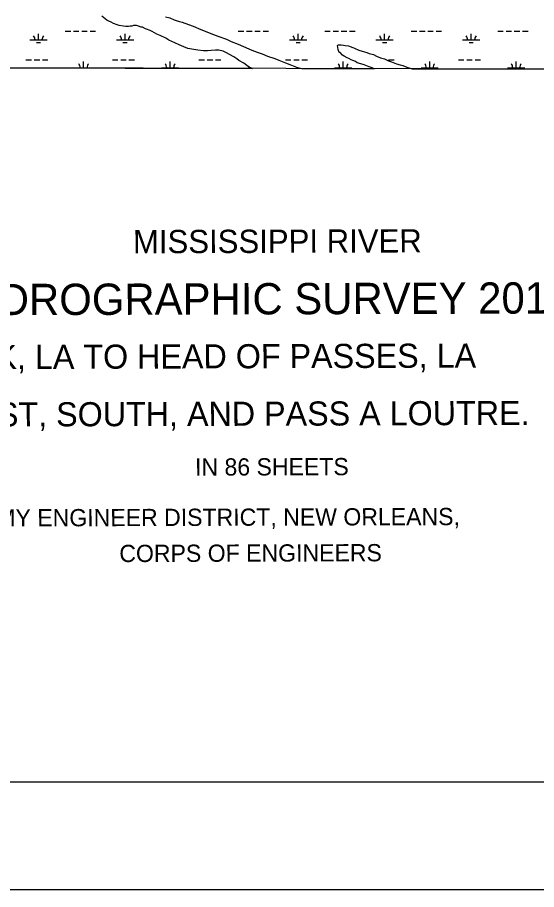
# Model space of a CAD drawing. Extents: x 3177185 to 3215018, y 812988 to 838321.
# Drawn here: x 3207904 to 3210916, y 813571 to 818631 of the extents above; entities that cross this region are included whole.
import ezdxf

# ---------------------------------------------------------------- set-up
doc = ezdxf.new("R2010")
doc.units = 0
for name, color, linetype in [('G-ANNO-NPLT', 7, 'Continuous'), ('V-ANNO-SYMB', 7, 'Continuous'), ('V-ANNO-TEXT', 7, 'Continuous'), ('V-GRID-FRAM', 7, 'Continuous'), ('V-SITE-VEGE', 7, 'Continuous'), ('V-WETL-SWMP', 7, 'Continuous')]:
    doc.layers.add(name, color=color, linetype=linetype)

msp = doc.modelspace()

# ---------------------------------------------------------------- linework, layer by layer
at = {"layer": 'G-ANNO-NPLT'}
msp.add_lwpolyline([(3177768, 813571), (3214434.6, 813571), (3214434.6, 837737.7), (3177768, 837737.7)], close=True, dxfattribs=at)
at = {"layer": 'V-ANNO-SYMB'}
msp.add_lwpolyline([(3180518.1, 814196), (3213601.3, 814196), (3213601.3, 837112.6), (3180518.1, 837112.6), (3180518.1, 814196)], dxfattribs=at)
at = {"layer": 'V-GRID-FRAM'}
msp.add_lwpolyline([(3181402.4, 836586.1), (3212801.6, 836513), (3212767.2, 818326.1), (3181352.2, 818399.3), (3181402.4, 836586.1)], dxfattribs=at)
at = {"layer": 'V-SITE-VEGE'}
for p, q in [((3208403.9, 818630.1), (3208393.7, 818638.9)), ((3208423, 818615.5), (3208403.9, 818630.1)), ((3208434.7, 818609.7), (3208423, 818615.5)), ((3208447.9, 818602.4), (3208434.7, 818609.7)), ((3208462.5, 818595.1), (3208447.9, 818602.4)), ((3208483, 818587.8), (3208462.5, 818595.1)), ((3208764, 818633.8), (3208787.4, 818627.9)), ((3208787.4, 818627.9), (3208813.8, 818616.3)), ((3208813.8, 818616.3), (3208837.2, 818609)), ((3208837.2, 818609), (3208859.1, 818603.2)), ((3208859.1, 818603.2), (3208897.2, 818590.1)), ((3208897.2, 818590.1), (3208923.6, 818579.9)), ((3208494.8, 818583.5), (3208483, 818587.8)), ((3208519.6, 818579.1), (3208494.8, 818583.5)), ((3208532.8, 818577.7), (3208519.6, 818579.1)), ((3208548.9, 818577.7), (3208532.8, 818577.7)), ((3208557.7, 818579.2), (3208548.9, 818577.7)), ((3208567.9, 818580.7), (3208557.7, 818579.2)), ((3208578.2, 818583.6), (3208567.9, 818580.7)), ((3208594.3, 818583.7), (3208578.2, 818583.6)), ((3208607.5, 818579.3), (3208594.3, 818583.7)), ((3208622.1, 818574.9), (3208607.5, 818579.3)), ((3208629.4, 818573.5), (3208622.1, 818574.9)), ((3208647, 818564.7), (3208629.4, 818573.5)), ((3208652.9, 818563.3), (3208647, 818564.7)), ((3208673.4, 818554.5), (3208652.9, 818563.3)), ((3208686.6, 818548.7), (3208673.4, 818554.5)), ((3208712.9, 818534.1), (3208686.6, 818548.7)), ((3208923.6, 818579.9), (3208969, 818561)), ((3208969, 818561), (3209042.2, 818531.8)), ((3208732, 818525.4), (3208712.9, 818534.1)), ((3208764.2, 818509.4), (3208732, 818525.4)), ((3208783.2, 818499.1), (3208764.2, 818509.4)), ((3208816.9, 818483.1), (3208783.2, 818499.1)), ((3209042.2, 818531.8), (3209073, 818520.2)), ((3209073, 818520.2), (3209116.9, 818504.2)), ((3209116.9, 818504.2), (3209143.3, 818491.1)), ((3209143.3, 818491.1), (3209184.3, 818475)), ((3208841.8, 818471.5), (3208816.9, 818483.1)), ((3208869.7, 818459.8), (3208841.8, 818471.5)), ((3208893.1, 818451.1), (3208869.7, 818459.8)), ((3208926.8, 818443.8), (3208893.1, 818451.1)), ((3208951.7, 818440.9), (3208926.8, 818443.8)), ((3208983.9, 818436.6), (3208951.7, 818440.9)), ((3209027.8, 818439.6), (3209007.3, 818436.6)), ((3209054.1, 818441.1), (3209027.8, 818439.6)), ((3209071.7, 818441.2), (3209054.1, 818441.1)), ((3209098, 818435.4), (3209071.7, 818441.2)), ((3209184.3, 818475), (3209216.5, 818461.9)), ((3209216.5, 818461.9), (3209263.4, 818441.5)), ((3209263.4, 818441.5), (3209294.2, 818429.9)), ((3209761, 818467.4), (3209763.9, 818470.3)), ((3209765.4, 818445.4), (3209761, 818467.4)), ((3209763.9, 818470.3), (3209766.8, 818471.8)), ((3209771.3, 818426.4), (3209765.4, 818445.4)), ((3209766.8, 818471.8), (3209781.5, 818471.8)), ((3209781.5, 818471.8), (3209796.1, 818470.4)), ((3209796.1, 818470.4), (3209806.4, 818467.5)), ((3209806.4, 818467.5), (3209823.9, 818466)), ((3209823.9, 818466), (3209834.2, 818461.7)), ((3209834.2, 818461.7), (3209850.3, 818455.8)), ((3209850.3, 818455.8), (3209859.1, 818451.5)), ((3209859.1, 818451.5), (3209884, 818441.3)), ((3209884, 818441.3), (3209904.5, 818435.5)), ((3209007.3, 818436.6), (3208983.9, 818436.6)), ((3209117.1, 818425.1), (3209098, 818435.4)), ((3209134.7, 818416.4), (3209117.1, 818425.1)), ((3209159.6, 818401.8), (3209134.7, 818416.4)), ((3209177.2, 818390.1), (3209159.6, 818401.8)), ((3209188.9, 818379.9), (3209177.2, 818390.1)), ((3209294.2, 818429.9), (3209324.9, 818419.7)), ((3209324.9, 818419.7), (3209354.2, 818406.6)), ((3209354.2, 818406.6), (3209398.2, 818392)), ((3209398.2, 818392), (3209421.6, 818381.8)), ((3209775.7, 818426.4), (3209771.3, 818426.4)), ((3209790.4, 818411.8), (3209775.7, 818426.4)), ((3209800.6, 818406), (3209790.4, 818411.8)), ((3209816.7, 818397.2), (3209800.6, 818406)), ((3209827, 818392.9), (3209816.7, 818397.2)), ((3209840.2, 818385.6), (3209827, 818392.9)), ((3209904.5, 818435.5), (3209930.8, 818426.7)), ((3209930.8, 818426.7), (3209945.5, 818420.9)), ((3209945.5, 818420.9), (3209968.9, 818415.1)), ((3209968.9, 818415.1), (3209986.5, 818406.3)), ((3209986.5, 818406.3), (3210009.9, 818396.1)), ((3210009.9, 818396.1), (3210033.4, 818390.3)), ((3210033.4, 818390.3), (3210056.8, 818378.7)), ((3207379.3, 818338.7), (3209268.8, 818334.3)), ((3209216.7, 818365.3), (3209188.9, 818379.9)), ((3209234.3, 818352.2), (3209216.7, 818365.3)), ((3209249, 818342), (3209234.3, 818352.2)), ((3209268, 818334.7), (3209249, 818342)), ((3209421.6, 818381.8), (3209459.7, 818367.3)), ((3209459.7, 818367.3), (3209484.6, 818357.1)), ((3209484.6, 818357.1), (3209524.1, 818342.5)), ((3209524.1, 818342.5), (3209553.4, 818335.2)), ((3209850.4, 818381.2), (3209840.2, 818385.6)), ((3209865.1, 818375.4), (3209850.4, 818381.2)), ((3209875.3, 818368.1), (3209865.1, 818375.4)), ((3209895.8, 818362.3), (3209875.3, 818368.1)), ((3209914.9, 818356.4), (3209895.8, 818362.3)), ((3209945.6, 818343.3), (3209914.9, 818356.4)), ((3209961.8, 818337.5), (3209945.6, 818343.3)), ((3209974, 818332.6), (3209961.8, 818337.5)), ((3210056.8, 818378.7), (3210074.4, 818372.8)), ((3210074.4, 818372.8), (3210093.4, 818365.6)), ((3210093.4, 818365.6), (3210103.7, 818361.2)), ((3210103.7, 818361.2), (3210124.2, 818355.4)), ((3210124.2, 818355.4), (3210140.3, 818351)), ((3210140.3, 818351), (3210163.7, 818342.3)), ((3210163.7, 818342.3), (3210194.4, 818332.1)), ((3209268.8, 818334.3), (3209268, 818334.7)), ((3209553.4, 818335.2), (3209558, 818333.6)), ((3209558, 818333.6), (3209974, 818332.6)), ((3210194.4, 818332.1), (3211314.8, 818329.5))]:
    msp.add_line(p, q, dxfattribs=at)
at = {"layer": 'V-WETL-SWMP'}
for p, q in [((3208403.9, 818630.1), (3208393.7, 818638.9)), ((3208423, 818615.5), (3208403.9, 818630.1)), ((3208434.7, 818609.7), (3208423, 818615.5)), ((3208447.9, 818602.4), (3208434.7, 818609.7)), ((3208462.5, 818595.1), (3208447.9, 818602.4)), ((3208483, 818587.8), (3208462.5, 818595.1)), ((3208764, 818633.8), (3208787.4, 818628)), ((3208787.4, 818628), (3208813.8, 818616.3)), ((3208813.8, 818616.3), (3208837.2, 818609)), ((3208837.2, 818609), (3208859.1, 818603.2)), ((3208859.1, 818603.2), (3208897.2, 818590.1)), ((3208897.2, 818590.1), (3208923.6, 818579.9)), ((3208181.3, 818551.2), (3208213.3, 818551.2)), ((3208229.3, 818551.2), (3208261.3, 818551.2)), ((3208277.3, 818551.2), (3208309.3, 818551.2)), ((3208325.3, 818551.2), (3208357.3, 818551.2)), ((3208494.7, 818583.5), (3208483, 818587.8)), ((3208519.6, 818579.1), (3208494.7, 818583.5)), ((3208532.8, 818577.7), (3208519.6, 818579.1)), ((3208548.9, 818577.7), (3208532.8, 818577.7)), ((3208557.7, 818579.2), (3208548.9, 818577.7)), ((3208567.9, 818580.7), (3208557.7, 818579.2)), ((3208578.2, 818583.6), (3208567.9, 818580.7)), ((3208594.3, 818583.7), (3208578.2, 818583.6)), ((3208607.5, 818579.3), (3208594.3, 818583.7)), ((3208622.1, 818574.9), (3208607.5, 818579.3)), ((3208629.4, 818573.5), (3208622.1, 818574.9)), ((3208647, 818564.7), (3208629.4, 818573.5)), ((3208652.9, 818563.3), (3208647, 818564.7)), ((3208673.4, 818554.6), (3208652.9, 818563.3)), ((3208686.5, 818548.7), (3208673.4, 818554.6)), ((3208712.9, 818534.1), (3208686.5, 818548.7)), ((3208923.6, 818579.9), (3208969, 818561)), ((3208969, 818561), (3209042.2, 818531.8)), ((3209185.1, 818551.2), (3209217.1, 818551.2)), ((3209233.1, 818551.2), (3209265.1, 818551.2)), ((3209281.1, 818551.2), (3209313.1, 818551.2)), ((3209329.1, 818551.2), (3209361.1, 818551.2)), ((3209687, 818551.2), (3209719, 818551.2)), ((3209735, 818551.2), (3209767, 818551.2)), ((3209783, 818551.2), (3209815, 818551.2)), ((3209831, 818551.2), (3209863, 818551.2)), ((3210188.9, 818551.2), (3210220.9, 818551.2)), ((3210236.9, 818551.2), (3210268.9, 818551.2)), ((3210284.9, 818551.2), (3210316.9, 818551.2)), ((3210332.9, 818551.2), (3210364.9, 818551.2)), ((3210690.8, 818551.2), (3210722.8, 818551.2)), ((3210738.8, 818551.2), (3210770.8, 818551.2)), ((3210786.8, 818551.2), (3210818.8, 818551.2)), ((3210834.8, 818551.2), (3210866.8, 818551.2)), ((3207976.7, 818500.4), (3208076.7, 818500.4)), ((3208026.7, 818500.4), (3208026.7, 818536.4)), ((3208478.6, 818500.4), (3208578.6, 818500.4)), ((3208528.6, 818500.4), (3208528.6, 818536.4)), ((3208732, 818525.4), (3208712.9, 818534.1)), ((3208764.2, 818509.4), (3208732, 818525.4)), ((3208783.2, 818499.1), (3208764.2, 818509.4)), ((3208816.9, 818483.1), (3208783.2, 818499.1)), ((3209042.2, 818531.8), (3209073, 818520.2)), ((3209073, 818520.2), (3209116.9, 818504.2)), ((3209116.9, 818504.2), (3209143.3, 818491.1)), ((3209143.3, 818491.1), (3209184.3, 818475)), ((3209482.4, 818500.4), (3209582.4, 818500.4)), ((3209532.4, 818500.4), (3209532.4, 818536.4)), ((3209984.3, 818500.4), (3210084.3, 818500.4)), ((3210034.3, 818500.4), (3210034.3, 818536.4)), ((3210486.2, 818500.4), (3210586.2, 818500.4)), ((3210536.2, 818500.4), (3210536.2, 818536.4)), ((3208014.7, 818485), (3208038.7, 818485)), ((3208516.6, 818485), (3208540.6, 818485)), ((3208841.8, 818471.5), (3208816.9, 818483.1)), ((3208869.7, 818459.8), (3208841.8, 818471.5)), ((3208893.1, 818451.1), (3208869.7, 818459.8)), ((3208926.8, 818443.8), (3208893.1, 818451.1)), ((3208951.7, 818440.9), (3208926.8, 818443.8)), ((3208983.9, 818436.6), (3208951.7, 818440.9)), ((3209027.8, 818439.6), (3209007.3, 818436.6)), ((3209054.1, 818441.1), (3209027.8, 818439.6)), ((3209071.7, 818441.2), (3209054.1, 818441.1)), ((3209098, 818435.4), (3209071.7, 818441.2)), ((3209184.3, 818475), (3209216.5, 818461.9)), ((3209216.5, 818461.9), (3209263.4, 818441.5)), ((3209263.4, 818441.5), (3209294.2, 818429.9)), ((3209520.4, 818485), (3209544.4, 818485)), ((3209761, 818467.4), (3209763.9, 818470.3)), ((3209765.4, 818445.4), (3209761, 818467.4)), ((3209763.9, 818470.3), (3209766.8, 818471.8)), ((3209771.3, 818426.4), (3209765.4, 818445.4)), ((3209766.8, 818471.8), (3209781.5, 818471.8)), ((3209781.5, 818471.8), (3209796.1, 818470.4)), ((3209796.1, 818470.4), (3209806.4, 818467.5)), ((3209806.4, 818467.5), (3209823.9, 818466)), ((3209823.9, 818466), (3209834.2, 818461.7)), ((3209834.2, 818461.7), (3209850.3, 818455.8)), ((3209850.3, 818455.8), (3209859.1, 818451.5)), ((3209859.1, 818451.5), (3209884, 818441.3)), ((3209884, 818441.3), (3209904.5, 818435.5)), ((3210022.3, 818485), (3210046.3, 818485)), ((3210524.2, 818485), (3210548.2, 818485)), ((3209007.3, 818436.6), (3208983.9, 818436.6)), ((3209117.1, 818425.1), (3209098, 818435.4)), ((3209134.7, 818416.4), (3209117.1, 818425.1)), ((3209159.6, 818401.8), (3209134.7, 818416.4)), ((3209177.2, 818390.1), (3209159.6, 818401.8)), ((3209188.9, 818379.9), (3209177.2, 818390.1)), ((3209294.2, 818429.9), (3209324.9, 818419.7)), ((3209324.9, 818419.7), (3209354.2, 818406.6)), ((3209354.2, 818406.6), (3209398.2, 818392)), ((3209398.2, 818392), (3209421.6, 818381.8)), ((3209775.7, 818426.4), (3209771.3, 818426.4)), ((3209790.4, 818411.8), (3209775.7, 818426.4)), ((3209800.6, 818406), (3209790.4, 818411.8)), ((3209816.7, 818397.2), (3209800.6, 818406)), ((3209827, 818392.9), (3209816.7, 818397.2)), ((3209840.2, 818385.6), (3209827, 818392.9)), ((3209904.5, 818435.5), (3209930.8, 818426.7)), ((3209930.8, 818426.7), (3209945.5, 818420.9)), ((3209945.5, 818420.9), (3209968.9, 818415.1)), ((3209968.9, 818415.1), (3209986.5, 818406.3)), ((3209986.5, 818406.3), (3210009.9, 818396.1)), ((3210009.9, 818396.1), (3210033.4, 818390.3)), ((3210033.4, 818390.3), (3210056.8, 818378.7)), ((3207132.2, 818339.3), (3209268.8, 818334.3)), ((3207953.3, 818385), (3207985.3, 818385)), ((3208001.3, 818385), (3208033.3, 818385)), ((3208049.3, 818385), (3208081.3, 818385)), ((3208238.1, 818338.5), (3208338.1, 818338.5)), ((3208288.1, 818338.5), (3208288.1, 818374.5)), ((3208455.2, 818385), (3208487.2, 818385)), ((3208503.2, 818385), (3208535.2, 818385)), ((3208551.2, 818385), (3208583.2, 818385)), ((3208740, 818338.5), (3208840, 818338.5)), ((3208790, 818338.5), (3208790, 818374.5)), ((3208957.1, 818385), (3208989.1, 818385)), ((3209005.1, 818385), (3209037.1, 818385)), ((3209053.1, 818385), (3209085.1, 818385)), ((3209216.7, 818365.3), (3209188.9, 818379.9)), ((3209234.3, 818352.2), (3209216.7, 818365.3)), ((3209249, 818342), (3209234.3, 818352.2)), ((3209241.9, 818338.5), (3209257.9, 818338.5)), ((3209268, 818334.7), (3209249, 818342)), ((3209421.6, 818381.8), (3209459.7, 818367.3)), ((3209459, 818385), (3209491, 818385)), ((3209459.7, 818367.3), (3209484.6, 818357.1)), ((3209484.6, 818357.1), (3209524.1, 818342.5)), ((3209507, 818385), (3209539, 818385)), ((3209524.1, 818342.5), (3209553.4, 818335.2)), ((3209555, 818385), (3209587, 818385)), ((3209743.8, 818338.5), (3209843.8, 818338.5)), ((3209793.8, 818338.5), (3209793.8, 818374.5)), ((3209850.4, 818381.2), (3209840.2, 818385.6)), ((3209865.1, 818375.4), (3209850.4, 818381.2)), ((3209875.3, 818368.1), (3209865.1, 818375.4)), ((3209895.8, 818362.3), (3209875.3, 818368.1)), ((3209914.9, 818356.4), (3209895.8, 818362.3)), ((3209945.6, 818343.3), (3209914.9, 818356.4)), ((3209961.8, 818337.5), (3209945.6, 818343.3)), ((3209974, 818332.6), (3209961.8, 818337.5)), ((3210056.8, 818378.7), (3210074.4, 818372.8)), ((3210056.9, 818385), (3210088.9, 818385)), ((3210074.4, 818372.8), (3210093.4, 818365.6)), ((3210093.4, 818365.6), (3210103.7, 818361.2)), ((3210103.7, 818361.2), (3210124.2, 818355.4)), ((3210124.2, 818355.4), (3210140.3, 818351)), ((3210140.3, 818351), (3210163.7, 818342.3)), ((3210163.7, 818342.3), (3210194.4, 818332.1)), ((3210245.7, 818338.5), (3210345.7, 818338.5)), ((3210295.7, 818338.5), (3210295.7, 818374.5)), ((3210462.8, 818385), (3210494.8, 818385)), ((3210510.8, 818385), (3210542.8, 818385)), ((3210558.8, 818385), (3210590.8, 818385)), ((3210747.7, 818338.5), (3210847.7, 818338.5)), ((3210797.7, 818338.5), (3210797.7, 818374.5)), ((3209268.8, 818334.3), (3209268, 818334.7)), ((3209553.4, 818335.2), (3209558, 818333.6)), ((3209558, 818333.6), (3209974, 818332.6)), ((3210194.4, 818332.1), (3212595.6, 818326.5))]:
    msp.add_line(p, q, dxfattribs=at)
for centre, start, end in [((3207971.4, 818500.9), 359.2282, 40.7718), ((3208081.9, 818500.9), 139.2282, 180.7718), ((3208473.3, 818500.9), 359.2282, 40.7718), ((3208583.8, 818500.9), 139.2282, 180.7718), ((3209477.2, 818500.9), 359.2282, 40.7718), ((3209587.6, 818500.9), 139.2282, 180.7718), ((3209979.1, 818500.9), 359.2282, 40.7718), ((3210089.6, 818500.9), 139.2282, 180.7718), ((3210481, 818500.9), 359.2282, 40.7718), ((3210591.5, 818500.9), 139.2282, 180.7718), ((3208232.9, 818339), 359.2282, 40.7718), ((3208343.4, 818339), 139.2282, 180.7718), ((3208734.8, 818339), 359.2282, 40.7718), ((3208845.3, 818339), 139.2282, 180.7718), ((3209738.6, 818339), 359.2282, 40.7718), ((3209849.1, 818339), 139.2282, 180.7718), ((3210240.5, 818339), 359.2282, 40.7718), ((3210351, 818339), 139.2282, 180.7718), ((3210742.4, 818339), 359.2282, 40.7718), ((3210852.9, 818339), 139.2282, 180.7718)]:
    msp.add_arc(centre, 35.2, start, end, dxfattribs=at)

# ---------------------------------------------------------------- texts
at = {"layer": 'V-ANNO-TEXT'}
for s, height, p in [('MISSISSIPPI RIVER', 135, (3208574.7, 817262.2)), ('HYDROGRAPHIC SURVEY 2013', 181.7, (3207458.6, 816901.9)), ('BLACK HAWK, LA TO HEAD OF PASSES, LA', 140, (3206674.3, 816587.2)), ('ALSO SOUTHWEST, SOUTH, AND PASS A LOUTRE.', 140, (3206277.3, 816252.4)), ('IN 86 SHEETS', 100, (3208934.7, 815972.1)), ('U.S. ARMY ENGINEER DISTRICT, NEW ORLEANS,', 100, (3207298.8, 815675.6)), ('CORPS OF ENGINEERS', 100, (3208495.4, 815470.8))]:
    msp.add_text(s, height=height, rotation=0.1758, dxfattribs=at).set_placement(p)

doc.saveas('drawing.dxf')
